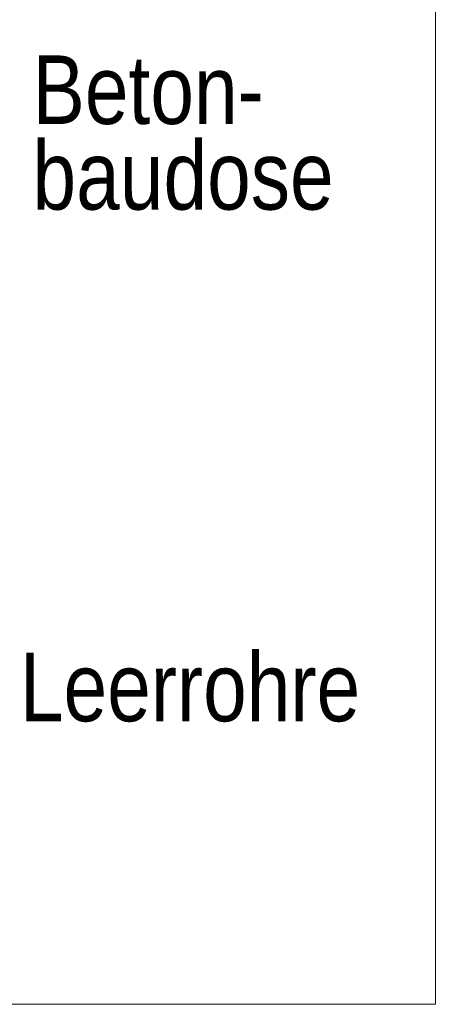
# Model space of a CAD drawing. Extents: x -620 to 300, y 62 to 1162.
# Tile 267 of 307: x 247 to 256, y 862 to 882. Entities that reach past the tile are written whole.
import ezdxf
from ezdxf.lldxf.tags import DXFTag

# ---------------------------------------------------------------- set-up
doc = ezdxf.new("R2010")
doc.units = 0
doc.layers.get('0').update_dxf_attribs({"lineweight": 13})
doc.layers.add('E_Detail_Beschriftung', color=7, linetype='Continuous', lineweight=13, true_color=0x009900)
doc.layers.add('E_Detail_Linie_Text_Bem', color=7, linetype='Continuous', lineweight=13)
doc.styles.get("Standard").update_dxf_attribs({"font": 'ARIALN.TTF'})
tags = doc.linetypes.add('fein_strichliert-A06G955H8I', pattern=[4, 1, -2, 1]).pattern_tags.tags
tags[8:9] = [DXFTag(74, 4), DXFTag(75, 0), DXFTag(340, '0'), DXFTag(46, 0.0), DXFTag(50, 0.0), DXFTag(44, 0.0), DXFTag(45, 0.0)]
tags[6:7] = [DXFTag(74, 4), DXFTag(75, 0), DXFTag(340, '0'), DXFTag(46, 0.0), DXFTag(50, 0.0), DXFTag(44, 0.0), DXFTag(45, 0.0)]
tags[4:5] = [DXFTag(74, 4), DXFTag(75, 0), DXFTag(340, '0'), DXFTag(46, 0.0), DXFTag(50, 0.0), DXFTag(44, 0.0), DXFTag(45, 0.0)]

# ---------------------------------------------------------------- blocks, each defined once
blk = doc.blocks.new('Referenz-A06G955I8I')
at = {"layer": 'E_Detail_Linie_Text_Bem', "linetype": 'fein_strichliert-A06G955H8I', "ltscale": 0.65}
for p, q in [((255.654, 862.372), (255.654, 923.689)), ((192.885, 862.372), (252.628, 862.372)), ((252.628, 862.372), (255.654, 862.372))]:
    blk.add_line(p, q, dxfattribs=at)
at = {"layer": 'E_Detail_Beschriftung', "linetype": 'Continuous', "ltscale": 0.13, "char_height": 1.4, "attachment_point": 1}
for s, insert in [('{\\fArial Narrow;Beton-}', (247.423, 881.763)), ('{\\fArial Narrow;baudose}', (247.423, 880.013)), ('{\\fArial Narrow;Leerrohre}', (247.165, 869.556))]:
    blk.add_mtext(s, dxfattribs=dict(at, insert=insert))

msp = doc.modelspace()

# ---------------------------------------------------------------- block references
at = {"color": 8, "lineweight": 25, "ltscale": 0.25, "true_color": 0x808080}
msp.add_blockref('Referenz-A06G955I8I', (0, 0), dxfattribs=at)

doc.saveas('drawing.dxf')
